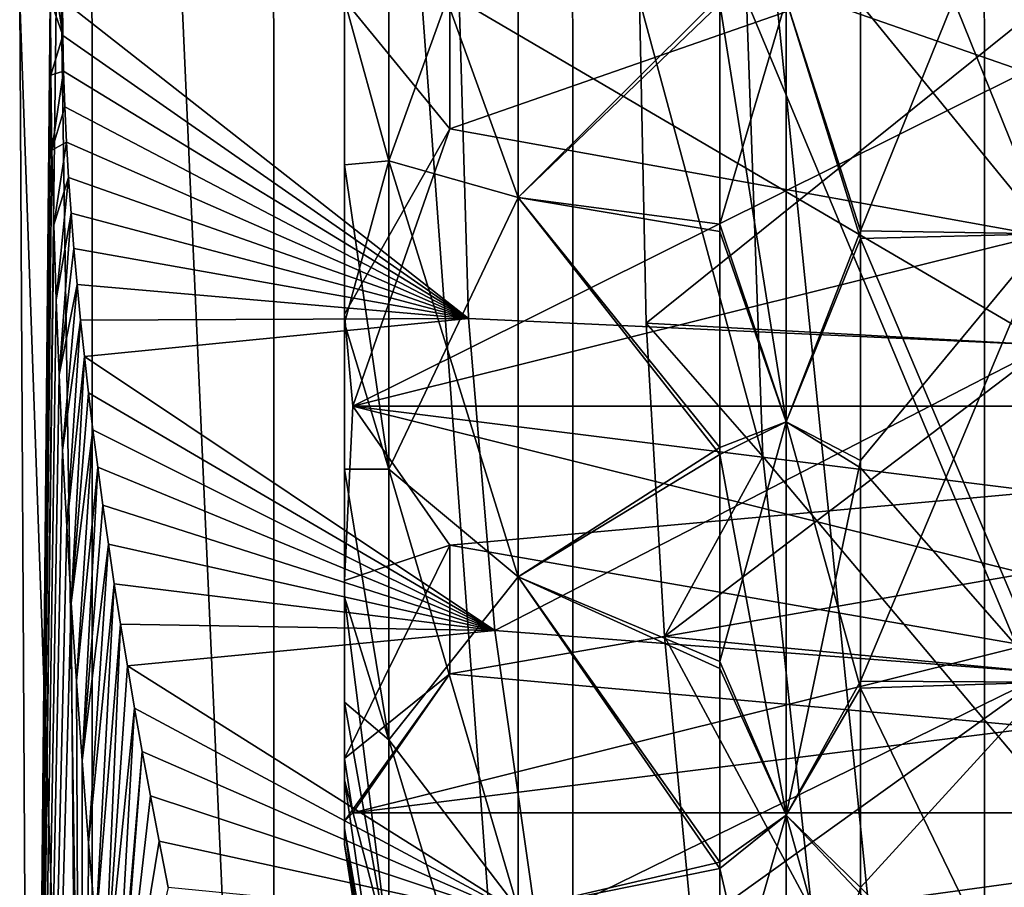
# Model space of a CAD drawing. Header units: metres. Extents: x -62 to 150, y -92 to 92.
# Tile 300 of 656: x -15.19 to -13.09, y -1.89 to -0.04. Entities that reach past the tile are written whole.
import ezdxf

# ---------------------------------------------------------------- set-up
doc = ezdxf.new("R2010")
doc.units = ezdxf.units.M
doc.layers.add('solid_500615', color=7, linetype='CONTINUOUS')

msp = doc.modelspace()

# ---------------------------------------------------------------- linework, layer by layer
at = {"layer": 'solid_500615'}
for points in [[(-15.167284, -4.365465), (-15.192, 0), (-15.061986, 4.287669, -1.791527)], [(-15.037526, -4.365465, 1.979728), (-15.168158, 4.287668), (-15.192, 0)], [(-15.038392, 4.287668, 1.979842), (-15.168158, 4.287668), (-15.037526, -4.365465, 1.979728)], [(-15.12563, 0.152616, -1.418181), (-15.167284, -4.365465), (-15.061986, 4.287669, -1.791527)], [(-15.038392, 4.287668, 1.979842), (-15.037526, -4.365465, 1.979728), (-14.650472, -4.365465, 3.925582)], [(-14.651315, 4.287668, 3.925808), (-15.038392, 4.287668, 1.979842), (-14.650472, -4.365465, 3.925582)], [(-14.651315, 4.287668, 3.925808), (-14.650472, -4.365465, 3.925582), (-14.012744, -4.365465, 5.804268)], [(-14.01355, 4.287668, 5.804603), (-14.651315, 4.287668, 3.925808), (-14.012744, -4.365465, 5.804268)], [(-14.01355, 4.287668, 5.804603), (-14.012744, -4.365465, 5.804268), (-13.135254, -4.365465, 7.583642)], [(-13.136009, 4.287668, 7.584079), (-14.01355, 4.287668, 5.804603), (-13.135254, -4.365465, 7.583642)], [(-13.136009, 4.287668, 7.584079), (-13.135254, -4.365465, 7.583642), (-12.033015, -4.365465, 9.233257)], [(-12.033709, 4.287668, 9.233789), (-13.136009, 4.287668, 7.584079), (-12.033015, -4.365465, 9.233257)], [(-11, 0.866025, -20.5), (-11, 0, -20.5), (-14.482051, -0.866025, -20.5)], [(-11, 0.866025, -20.5), (-14.482051, -0.866025, -20.5), (-14.274856, -0.274328, -20.5)], [(-11, -0.866025, -23.5), (-11, 0, -23.5), (-14.482051, 0.866025, -23.5)], [(-11, -0.866025, -23.5), (-14.482051, 0.866025, -23.5), (-14.274856, 0.274328, -23.5)], [(-11, 0.866025, -20.5), (-14.274856, -0.274328, -20.5), (-14.274856, 0.274329, -20.5)], [(-13.4, -0.491871, -18.534735), (-13, -0.498102, -18.535625), (-13, 0.498102, -18.535625)], [(-13.4, 0.008179, -18.50001), (-13.4, -0.491871, -18.534735), (-13, 0.498102, -18.535625)], [(-13.4, 0.491871, -25.465265), (-13, 0.498102, -25.464375), (-13, -0.498102, -25.464375)], [(-13.4, -0.008179, -25.49999), (-13.4, 0.491871, -25.465265), (-13, -0.498102, -25.464375)], [(-14.405404, -0.342667, -19.616697), (-14.129849, -0.421129, -19.070986), (-14.129849, 0.421129, -19.070986)], [(-14.405404, -0.342667, -19.616697), (-14.129849, 0.421129, -19.070986), (-14.405404, 0.342667, -19.616697)], [(-14.405404, 0.342667, -24.383303), (-14.129849, 0.421129, -24.929014), (-14.129849, -0.421129, -24.929014)], [(-14.129849, 0.421129, -19.070986), (-14.129849, -0.421129, -19.070986), (-13.7, 0.007945, -18.60001)], [(-14.129849, -0.421129, -24.929014), (-14.129849, 0.421129, -24.929014), (-13.7, -0.007945, -25.39999)], [(-14.5, -0.351265, -20.234631), (-14.5, 0.351265, -20.234631), (-14.5, 0, -20.250031)], [(-14.5, 0.351265, -23.765369), (-14.5, -0.351265, -23.765369), (-14.5, 0, -23.749969)], [(-14.5, 0.351265, -23.765369), (-14.5, 0, -23.799969), (-14.5, -0.351265, -23.765369)], [(-14.5, -0.351265, -20.234631), (-14.5, 0, -20.200031), (-14.5, 0.351265, -20.234631)], [(-14.405404, 0.342667, -24.383303), (-14.405404, -0.342667, -24.383303), (-14.5, 0, -23.799969)], [(-14.405404, -0.342667, -19.616697), (-14.405404, 0.342667, -19.616697), (-14.5, 0, -20.200031)], [(-14.405404, 0.342667, -24.383303), (-14.129849, -0.421129, -24.929014), (-14.405404, -0.342667, -24.383303)], [(-14.5, 0, -20.250031), (-14.274856, 0.274329, -20.5), (-14.274856, -0.274328, -20.5)], [(-14.274856, -0.274329, -23.5), (-14.274856, 0.274328, -23.5), (-14.5, 0, -23.749969)], [(-11, -0.866025, -23.5), (-14.274856, 0.274328, -23.5), (-14.274856, -0.274329, -23.5)], [(-15.12563, 0.152616, -1.418181), (-15.126403, 0, -1.410248), (-15.167284, -4.365465)], [(-15.037526, -4.365465, 1.979728), (-15.192, 0), (-15.167284, -4.365465)], [(-15.126403, 0, -1.410248), (-15.125581, -0.16001, -1.418683), (-15.167284, -4.365465)], [(-15.111612, 0.000035, -1.589075), (-15.099974, -0.075882, -1.775757), (-15.126403, 0, -1.410248)], [(-15.126403, 0, -1.410248), (-15.099974, -0.075882, -1.775757), (-15.125581, -0.16001, -1.418683)], [(-15.111612, 0.000035, -1.589075), (-15.100552, 0, -1.768205), (-15.099974, -0.075882, -1.775757)], [(-13, -0.735536, -18.323118), (-14.255485, 0, -18.25), (-13, 0, -18.25)], [(-14.129849, -0.421129, -19.070986), (-13.7, -0.477817, -18.633743), (-13.7, 0.007945, -18.60001)], [(-13.870939, 0, -25.75), (-13.642684, 0, -30.20178), (-13.607924, -0.973258, -30.20178)], [(-13.856423, -0.688945, -25.686171), (-13.870939, 0, -25.75), (-13.607924, -0.973258, -30.20178)], [(-13, 0, -25.75), (-13.870939, 0, -25.75), (-13.856423, -0.688945, -25.686171)], [(-13, 0, -25.75), (-13.856423, -0.688945, -25.686171), (-13, -0.735536, -25.676882)], [(-13.558114, 0, -18.525658), (-13.7, 0.007945, -18.60001), (-13.7, -0.477817, -18.633743)], [(-13.558114, -0.899226, -25.355957), (-13.7, -0.007945, -25.39999), (-13.558114, 0, -25.474342)], [(-13.642684, 0, -30.20178), (-13, 0, -33), (-12.866927, -1.854156, -33)], [(-13.558114, 0, -18.525658), (-13.4, -0.491871, -18.534735), (-13.4, 0.008179, -18.50001)], [(-13.558114, 0, -25.474342), (-13.4, -0.008179, -25.49999), (-13.4, -0.508, -25.462938)], [(-13.558114, -0.899226, -25.355957), (-13.558114, 0, -25.474342), (-13.4, -0.508, -25.462938)], [(-14.235595, -0.678818, -18.311951), (-15.100552, 0, -1.768205), (-14.255485, 0, -18.25)], [(-14.235595, -0.678818, -18.311951), (-15.099974, -0.075882, -1.775757), (-15.100552, 0, -1.768205)], [(-14.5, -0.669794, -20.383257), (-14.5, 0, -20.250031), (-14.274856, -0.274328, -20.5)], [(-14.5, -0.688931, -20.337065), (-14.5, 0, -20.250031), (-14.5, -0.669794, -20.383257)], [(-14.5, -0.688931, -20.337065), (-14.5, -0.351265, -20.234631), (-14.5, 0, -20.250031)], [(-14.5, -0.688931, -23.662935), (-14.5, -0.669794, -23.616743), (-14.5, 0, -23.749969)], [(-14.274856, -0.274329, -23.5), (-14.5, 0, -23.749969), (-14.5, -0.669794, -23.616743)], [(-14.5, -0.351265, -23.765369), (-14.5, -0.688931, -23.662935), (-14.5, 0, -23.749969)], [(-14.405404, -0.342667, -24.383303), (-14.5, -0.351265, -23.765369), (-14.5, 0, -23.799969)], [(-14.405404, -0.342667, -19.616697), (-14.5, 0, -20.200031), (-14.5, -0.351265, -20.234631)], [(-11, -0.866025, -20.5), (-14.482051, -0.866025, -20.5), (-11, 0, -20.5)], [(-13, -0.735536, -18.323118), (-14.235595, -0.678818, -18.311951), (-14.255485, 0, -18.25)], [(-14.129849, -0.421129, -24.929014), (-13.7, -0.007945, -25.39999), (-13.7, -0.493486, -25.363997)], [(-13.558114, 0, -18.525658), (-13.7, -0.477817, -18.633743), (-13.558114, -0.899226, -18.644043)], [(-13.558114, -0.899226, -25.355957), (-13.7, -0.493486, -25.363997), (-13.7, -0.007945, -25.39999)], [(-13.642684, 0, -30.20178), (-12.866927, -1.854156, -33), (-13.607924, -0.973258, -30.20178)], [(-13.558114, 0, -18.525658), (-13.558114, -0.899226, -18.644043), (-13.4, -0.491871, -18.534735)], [(-13.4, -0.508, -25.462938), (-13.4, -0.008179, -25.49999), (-13, -0.498102, -25.464375)], [(-15.125581, -0.16001, -1.418683), (-15.099974, -0.075882, -1.775757), (-15.098413, -0.151696, -1.795028)], [(-14.235595, -0.678818, -18.311951), (-15.098413, -0.151696, -1.795028), (-15.099974, -0.075882, -1.775757)], [(-15.125581, -0.16001, -1.418683), (-15.123339, -0.319798, -1.441335), (-15.167284, -4.365465)], [(-15.125581, -0.16001, -1.418683), (-15.098413, -0.151696, -1.795028), (-15.123339, -0.319798, -1.441335)], [(-15.123339, -0.319798, -1.441335), (-15.098413, -0.151696, -1.795028), (-15.095857, -0.227413, -1.82636)], [(-14.235595, -0.678818, -18.311951), (-15.095857, -0.227413, -1.82636), (-15.098413, -0.151696, -1.795028)], [(-15.123339, -0.319798, -1.441335), (-15.095857, -0.227413, -1.82636), (-15.09229, -0.303007, -1.870008)], [(-14.235595, -0.678818, -18.311951), (-15.09229, -0.303007, -1.870008), (-15.095857, -0.227413, -1.82636)], [(-14.5, -0.669794, -20.383257), (-14.274856, -0.274328, -20.5), (-14.482051, -0.866025, -20.5)], [(-14.274856, -0.274329, -23.5), (-14.5, -0.669794, -23.616743), (-14.482051, -0.866025, -23.5)], [(-11, -0.866025, -23.5), (-14.274856, -0.274329, -23.5), (-14.482051, -0.866025, -23.5)], [(-15.123339, -0.319798, -1.441335), (-15.09229, -0.303007, -1.870008), (-15.119548, -0.479274, -1.478881)], [(-15.119548, -0.479274, -1.478881), (-15.09229, -0.303007, -1.870008), (-15.087874, -0.378638, -1.9228)], [(-14.235595, -0.678818, -18.311951), (-15.087874, -0.378638, -1.9228), (-15.09229, -0.303007, -1.870008)], [(-15.123339, -0.319798, -1.441335), (-15.119548, -0.479274, -1.478881), (-15.167284, -4.365465)], [(-14.405404, -0.342667, -24.383303), (-14.405404, -1.000241, -24.190222), (-14.5, -0.351265, -23.765369)], [(-14.405404, -0.342667, -19.616697), (-14.5, -0.351265, -20.234631), (-14.5, -0.688931, -20.337065)], [(-14.405404, -1.000241, -19.809778), (-14.405404, -0.342667, -19.616697), (-14.5, -0.688931, -20.337065)], [(-14.405404, -1.000241, -24.190222), (-14.5, -0.688931, -23.662935), (-14.5, -0.351265, -23.765369)], [(-14.405404, -1.000241, -19.809778), (-14.129849, -0.421129, -19.070986), (-14.405404, -0.342667, -19.616697)], [(-14.405404, -0.342667, -24.383303), (-14.129849, -0.421129, -24.929014), (-14.129849, -1.229268, -24.691723)], [(-14.405404, -0.342667, -24.383303), (-14.129849, -1.229268, -24.691723), (-14.405404, -1.000241, -24.190222)], [(-15.119548, -0.479274, -1.478881), (-15.087874, -0.378638, -1.9228), (-15.114468, -0.638919, -1.527625)], [(-15.114468, -0.638919, -1.527625), (-15.087874, -0.378638, -1.9228), (-15.082623, -0.454256, -1.98447)], [(-14.235595, -0.678818, -18.311951), (-15.082623, -0.454256, -1.98447), (-15.087874, -0.378638, -1.9228)], [(-14.405404, -1.000241, -19.809778), (-14.129849, -1.229268, -19.308277), (-14.129849, -0.421129, -19.070986)], [(-14.129849, -0.421129, -19.070986), (-13.7, -0.953748, -18.736509), (-13.7, -0.477817, -18.633743)], [(-14.129849, -0.421129, -19.070986), (-14.129849, -1.229268, -19.308277), (-13.7, -0.953748, -18.736509)], [(-14.129849, -0.421129, -24.929014), (-13.7, -0.493486, -25.363997), (-13.7, -0.968966, -25.259005)], [(-14.129849, -1.229268, -24.691723), (-14.129849, -0.421129, -24.929014), (-13.7, -0.968966, -25.259005)], [(-15.114468, -0.638919, -1.527625), (-15.082623, -0.454256, -1.98447), (-15.108062, -0.79881, -1.586877)], [(-15.108062, -0.79881, -1.586877), (-15.082623, -0.454256, -1.98447), (-15.076578, -0.530016, -2.054109)], [(-14.235595, -0.678818, -18.311951), (-15.076578, -0.530016, -2.054109), (-15.082623, -0.454256, -1.98447)], [(-15.119548, -0.479274, -1.478881), (-15.114468, -0.638919, -1.527625), (-15.167284, -4.365465)], [(-13.558114, -0.899226, -18.644043), (-13.7, -0.477817, -18.633743), (-13.7, -0.953748, -18.736509)], [(-13.558114, -0.899226, -25.355957), (-13.7, -0.968966, -25.259005), (-13.7, -0.493486, -25.363997)], [(-13.558114, -0.899226, -18.644043), (-13.4, -0.981799, -18.640526), (-13.4, -0.491871, -18.534735)], [(-13.4, -0.491871, -18.534735), (-13.4, -0.981799, -18.640526), (-13, -0.498102, -18.535625)], [(-13.4, -1.451622, -18.815224), (-13, -1.453953, -18.816288), (-13, -0.498102, -18.535625)], [(-13.4, -0.981799, -18.640526), (-13.4, -1.451622, -18.815224), (-13, -0.498102, -18.535625)], [(-13.4, -0.508, -25.462938), (-13, -0.498102, -25.464375), (-13, -1.453953, -25.183712)], [(-13.558114, -0.899226, -25.355957), (-13.4, -0.508, -25.462938), (-13.4, -0.997465, -25.354856)], [(-13.4, -0.997465, -25.354856), (-13.4, -0.508, -25.462938), (-13, -1.453953, -25.183712)], [(-15.108062, -0.79881, -1.586877), (-15.076578, -0.530016, -2.054109), (-15.069835, -0.606148, -2.129621)], [(-14.235595, -0.678818, -18.311951), (-15.069835, -0.606148, -2.129621), (-15.076578, -0.530016, -2.054109)], [(-15.108062, -0.79881, -1.586877), (-15.069835, -0.606148, -2.129621), (-15.100543, -0.959557, -1.653539)], [(-15.100543, -0.959557, -1.653539), (-15.069835, -0.606148, -2.129621), (-15.06236, -0.682577, -2.211586)], [(-14.235595, -0.678818, -18.311951), (-15.06236, -0.682577, -2.211586), (-15.069835, -0.606148, -2.129621)], [(-15.114468, -0.638919, -1.527625), (-15.108062, -0.79881, -1.586877), (-15.167284, -4.365465)], [(-14.5, -1.237337, -20.762487), (-14.5, -0.669794, -20.383257), (-14.482051, -0.866025, -20.5)], [(-14.5, -0.999968, -20.503317), (-14.5, -0.669794, -20.383257), (-14.5, -1.237337, -20.762487)], [(-14.5, -0.999968, -20.503317), (-14.5, -0.688931, -20.337065), (-14.5, -0.669794, -20.383257)], [(-14.5, -1.27269, -23.272869), (-14.5, -1.237337, -23.237513), (-14.5, -0.669794, -23.616743)], [(-14.482051, -0.866025, -23.5), (-14.5, -0.669794, -23.616743), (-14.5, -1.237337, -23.237513)], [(-14.5, -0.999968, -23.496683), (-14.5, -1.27269, -23.272869), (-14.5, -0.669794, -23.616743)], [(-14.5, -0.688931, -23.662935), (-14.5, -0.999968, -23.496683), (-14.5, -0.669794, -23.616743)], [(-15.100543, -0.959557, -1.653539), (-15.06236, -0.682577, -2.211586), (-15.091841, -1.121353, -1.727328)], [(-15.091841, -1.121353, -1.727328), (-15.06236, -0.682577, -2.211586), (-15.054213, -0.759657, -2.298385)], [(-14.235595, -0.678818, -18.311951), (-15.054213, -0.759657, -2.298385), (-15.06236, -0.682577, -2.211586)], [(-14.235595, -0.678818, -18.311951), (-14.178904, -1.343857, -18.499065), (-15.054213, -0.759657, -2.298385)], [(-14.405404, -1.000241, -24.190222), (-14.5, -0.999968, -23.496683), (-14.5, -0.688931, -23.662935)], [(-14.405404, -1.000241, -19.809778), (-14.5, -0.688931, -20.337065), (-14.5, -0.999968, -20.503317)], [(-13, -0.735536, -18.323118), (-14.178904, -1.343857, -18.499065), (-14.235595, -0.678818, -18.311951)], [(-13.817401, -1.35636, -25.496111), (-13.856423, -0.688945, -25.686171), (-13.607924, -0.973258, -30.20178)], [(-13, -0.735536, -25.676882), (-13.856423, -0.688945, -25.686171), (-13.817401, -1.35636, -25.496111)], [(-13, -1.434074, -18.535595), (-14.178904, -1.343857, -18.499065), (-13, -0.735536, -18.323118)], [(-13, -0.735536, -25.676882), (-13.817401, -1.35636, -25.496111), (-13, -1.434074, -25.464405)], [(-15.091841, -1.121353, -1.727328), (-15.054213, -0.759657, -2.298385), (-15.082032, -1.285124, -1.806679)], [(-15.082032, -1.285124, -1.806679), (-15.054213, -0.759657, -2.298385), (-15.045401, -0.837267, -2.389824)], [(-14.178904, -1.343857, -18.499065), (-15.045401, -0.837267, -2.389824), (-15.054213, -0.759657, -2.298385)], [(-15.108062, -0.79881, -1.586877), (-15.100543, -0.959557, -1.653539), (-15.167284, -4.365465)], [(-15.082032, -1.285124, -1.806679), (-15.045401, -0.837267, -2.389824), (-15.03589, -0.915814, -2.485881)], [(-14.178904, -1.343857, -18.499065), (-15.03589, -0.915814, -2.485881), (-15.045401, -0.837267, -2.389824)], [(-14.5, -1.237337, -20.762487), (-14.482051, -0.866025, -20.5), (-14.274873, -1.161826, -21.012342)], [(-14.274873, -1.161827, -22.987658), (-14.482051, -0.866025, -23.5), (-14.5, -1.237337, -23.237513)], [(-11, -0.866025, -20.5), (-11, -1.299038, -21.25), (-14.482051, -1.732051, -22)], [(-11, -0.866025, -20.5), (-14.482051, -1.732051, -22), (-14.274873, -1.43625, -21.487658)], [(-11, -0.866025, -20.5), (-14.274873, -1.161826, -21.012342), (-14.482051, -0.866025, -20.5)], [(-11, -0.866025, -23.5), (-14.482051, -0.866025, -23.5), (-11, -1.299038, -22.75)], [(-11, -1.732051, -22), (-11, -1.299038, -22.75), (-14.482051, -0.866025, -23.5)], [(-11, -1.732051, -22), (-14.482051, -0.866025, -23.5), (-14.274873, -1.161827, -22.987658)], [(-11, -0.866025, -20.5), (-14.274873, -1.43625, -21.487658), (-14.274873, -1.161826, -21.012342)], [(-13.558114, -0.899226, -18.644043), (-13.7, -0.953748, -18.736509), (-13.7, -1.410147, -18.906218)], [(-13.558114, -0.899226, -18.644043), (-13.7, -1.410147, -18.906218), (-13.558114, -1.737171, -18.991133)], [(-13.558114, -1.737171, -25.008867), (-13.7, -0.968966, -25.259005), (-13.558114, -0.899226, -25.355957)], [(-13.558114, -0.899226, -18.644043), (-13.558114, -1.737171, -18.991133), (-13.4, -0.981799, -18.640526)], [(-13.558114, -0.899226, -25.355957), (-13.4, -0.997465, -25.354856), (-13.4, -1.466389, -25.178003)], [(-13.558114, -1.737171, -25.008867), (-13.558114, -0.899226, -25.355957), (-13.4, -1.466389, -25.178003)], [(-15.082032, -1.285124, -1.806679), (-15.03589, -0.915814, -2.485881), (-15.07102, -1.451503, -1.891614)], [(-15.07102, -1.451503, -1.891614), (-15.03589, -0.915814, -2.485881), (-15.025655, -0.995715, -2.586195)], [(-14.178904, -1.343857, -18.499065), (-15.025655, -0.995715, -2.586195), (-15.03589, -0.915814, -2.485881)], [(-15.100543, -0.959557, -1.653539), (-15.091841, -1.121353, -1.727328), (-15.167284, -4.365465)], [(-14.129849, -1.229268, -19.308277), (-13.7, -1.410147, -18.906218), (-13.7, -0.953748, -18.736509)], [(-14.129849, -1.229268, -24.691723), (-13.7, -0.968966, -25.259005), (-13.7, -1.424492, -25.087202)], [(-13.817401, -1.35636, -25.496111), (-13.607924, -0.973258, -30.20178), (-13.503821, -1.941556, -30.20178)], [(-13.558114, -1.737171, -25.008867), (-13.7, -1.424492, -25.087202), (-13.7, -0.968966, -25.259005)], [(-13.607924, -0.973258, -30.20178), (-12.866927, -1.854156, -33), (-13.503821, -1.941556, -30.20178)], [(-13.558114, -1.737171, -18.991133), (-13.4, -1.451622, -18.815224), (-13.4, -0.981799, -18.640526)], [(-15.07102, -1.451503, -1.891614), (-15.025655, -0.995715, -2.586195), (-15.058757, -1.621828, -1.981687)], [(-15.058757, -1.621828, -1.981687), (-15.025655, -0.995715, -2.586195), (-15.014676, -1.076853, -2.690886)], [(-14.178904, -1.343857, -18.499065), (-15.014676, -1.076853, -2.690886), (-15.025655, -0.995715, -2.586195)], [(-14.5, -1.27269, -20.727131), (-14.5, -0.999968, -20.503317), (-14.5, -1.237337, -20.762487)], [(-14.405404, -1.576781, -23.819702), (-14.5, -1.27269, -23.272869), (-14.5, -0.999968, -23.496683)], [(-14.405404, -1.000241, -24.190222), (-14.405404, -1.576781, -23.819702), (-14.5, -0.999968, -23.496683)], [(-14.405404, -1.576781, -20.180298), (-14.5, -0.999968, -20.503317), (-14.5, -1.27269, -20.727131)], [(-14.405404, -1.576781, -20.180298), (-14.405404, -1.000241, -19.809778), (-14.5, -0.999968, -20.503317)], [(-14.405404, -1.576781, -20.180298), (-14.129849, -1.229268, -19.308277), (-14.405404, -1.000241, -19.809778)], [(-14.405404, -1.000241, -24.190222), (-14.129849, -1.229268, -24.691723), (-14.129849, -1.93782, -24.236364)], [(-14.405404, -1.000241, -24.190222), (-14.129849, -1.93782, -24.236364), (-14.405404, -1.576781, -23.819702)], [(-13.4, -1.466389, -25.178003), (-13.4, -0.997465, -25.354856), (-13, -1.453953, -25.183712)], [(-15.058757, -1.621828, -1.981687), (-15.014676, -1.076853, -2.690886), (-15.0029, -1.159716, -2.79985)], [(-14.178904, -1.343857, -18.499065), (-15.0029, -1.159716, -2.79985), (-15.014676, -1.076853, -2.690886)], [(-15.091841, -1.121353, -1.727328), (-15.082032, -1.285124, -1.806679), (-15.167284, -4.365465)], [(-15.058757, -1.621828, -1.981687), (-15.0029, -1.159716, -2.79985), (-15.045131, -1.796673, -2.076949)], [(-15.045131, -1.796673, -2.076949), (-15.0029, -1.159716, -2.79985), (-14.990299, -1.244253, -2.913102)], [(-14.178904, -1.343857, -18.499065), (-14.990299, -1.244253, -2.913102), (-15.0029, -1.159716, -2.79985)], [(-14.5, -1.616794, -21.330385), (-14.274873, -1.161826, -21.012342), (-14.274873, -1.43625, -21.487658)], [(-14.5, -1.616794, -21.330385), (-14.5, -1.237337, -20.762487), (-14.274873, -1.161826, -21.012342)], [(-14.274873, -1.161827, -22.987658), (-14.5, -1.237337, -23.237513), (-14.5, -1.616794, -22.669615)], [(-14.274873, -1.43625, -22.512342), (-14.274873, -1.161827, -22.987658), (-14.5, -1.616794, -22.669615)], [(-11, -1.732051, -22), (-14.274873, -1.161827, -22.987658), (-14.274873, -1.43625, -22.512342)], [(-14.5, -1.496597, -20.999956), (-14.5, -1.237337, -20.762487), (-14.5, -1.616794, -21.330385)], [(-14.5, -1.496597, -20.999956), (-14.5, -1.27269, -20.727131), (-14.5, -1.237337, -20.762487)], [(-14.5, -1.662988, -22.688745), (-14.5, -1.616794, -22.669615), (-14.5, -1.237337, -23.237513)], [(-14.5, -1.496597, -23.000044), (-14.5, -1.662988, -22.688745), (-14.5, -1.237337, -23.237513)], [(-14.5, -1.27269, -23.272869), (-14.5, -1.496597, -23.000044), (-14.5, -1.237337, -23.237513)], [(-14.405404, -1.576781, -20.180298), (-14.129849, -1.93782, -19.763636), (-14.129849, -1.229268, -19.308277)], [(-14.129849, -1.229268, -19.308277), (-13.7, -1.837619, -19.139378), (-13.7, -1.410147, -18.906218)], [(-14.129849, -1.229268, -19.308277), (-14.129849, -1.93782, -19.763636), (-13.7, -1.837619, -19.139378)], [(-14.129849, -1.229268, -24.691723), (-13.7, -1.424492, -25.087202), (-13.7, -1.850887, -24.852055)], [(-14.129849, -1.93782, -24.236364), (-14.129849, -1.229268, -24.691723), (-13.7, -1.850887, -24.852055)], [(-15.045131, -1.796673, -2.076949), (-14.990299, -1.244253, -2.913102), (-15.030039, -1.976648, -2.177351)], [(-15.030039, -1.976648, -2.177351), (-14.990299, -1.244253, -2.913102), (-14.976831, -1.330628, -3.030587)], [(-14.178904, -1.343857, -18.499065), (-14.976831, -1.330628, -3.030587), (-14.990299, -1.244253, -2.913102)], [(-14.405404, -2.025579, -23.301762), (-14.5, -1.496597, -23.000044), (-14.5, -1.27269, -23.272869)], [(-14.405404, -1.576781, -23.819702), (-14.405404, -2.025579, -23.301762), (-14.5, -1.27269, -23.272869)], [(-14.405404, -1.576781, -20.180298), (-14.5, -1.27269, -20.727131), (-14.5, -1.496597, -20.999956)], [(-15.082032, -1.285124, -1.806679), (-15.05819, -4.365467, -1.815877), (-15.167284, -4.365465)], [(-15.082032, -1.285124, -1.806679), (-15.07102, -1.451503, -1.891614), (-15.05819, -4.365467, -1.815877)], [(-11, -1.732051, -22), (-14.482051, -1.732051, -22), (-11, -1.299038, -21.25)], [(-15.030039, -1.976648, -2.177351), (-14.976831, -1.330628, -3.030587), (-15.013371, -2.162274, -2.282835)], [(-15.013371, -2.162274, -2.282835), (-14.976831, -1.330628, -3.030587), (-14.96245, -1.418997, -3.152277)], [(-14.178904, -1.343857, -18.499065), (-14.96245, -1.418997, -3.152277), (-14.976831, -1.330628, -3.030587)], [(-14.178904, -1.343857, -18.499065), (-14.090431, -1.968402, -18.808151), (-14.96245, -1.418997, -3.152277)], [(-13, -1.434074, -18.535595), (-14.090431, -1.968402, -18.808151), (-14.178904, -1.343857, -18.499065)], [(-13.758726, -1.978517, -25.185589), (-13.817401, -1.35636, -25.496111), (-13.503821, -1.941556, -30.20178)], [(-13, -1.434074, -25.464405), (-13.817401, -1.35636, -25.496111), (-13.758726, -1.978517, -25.185589)], [(-15.013371, -2.162274, -2.282835), (-14.96245, -1.418997, -3.152277), (-14.947123, -1.509303, -3.278162)], [(-14.090431, -1.968402, -18.808151), (-14.947123, -1.509303, -3.278162), (-14.96245, -1.418997, -3.152277)], [(-13.558114, -1.737171, -18.991133), (-13.7, -1.410147, -18.906218), (-13.7, -1.837619, -19.139378)], [(-13.558114, -1.737171, -25.008867), (-13.7, -1.850887, -24.852055), (-13.7, -1.424492, -25.087202)], [(-14.5, -1.616794, -21.330385), (-14.274873, -1.43625, -21.487658), (-14.482051, -1.732051, -22)], [(-14.274873, -1.43625, -22.512342), (-14.5, -1.75, -22), (-14.482051, -1.732051, -22)], [(-14.274873, -1.43625, -22.512342), (-14.5, -1.616794, -22.669615), (-14.5, -1.75, -22)], [(-11, -1.732051, -22), (-14.274873, -1.43625, -22.512342), (-14.482051, -1.732051, -22)], [(-13, -2.082751, -18.881601), (-14.090431, -1.968402, -18.808151), (-13, -1.434074, -18.535595)], [(-13, -1.434074, -25.464405), (-13.758726, -1.978517, -25.185589), (-13, -2.082751, -25.118399)], [(-15.07102, -1.451503, -1.891614), (-15.058757, -1.621828, -1.981687), (-15.05819, -4.365467, -1.815877)], [(-13.558114, -1.737171, -18.991133), (-13.4, -1.891666, -19.055243), (-13.4, -1.451622, -18.815224)], [(-13.558114, -1.737171, -25.008867), (-13.4, -1.466389, -25.178003), (-13.4, -1.905324, -24.93594)], [(-13.4, -1.451622, -18.815224), (-13.4, -1.891666, -19.055243), (-13, -1.453953, -18.816288)], [(-13.4, -1.891666, -19.055243), (-13, -2.292012, -19.354876), (-13, -1.453953, -18.816288)], [(-13.4, -1.466389, -25.178003), (-13, -1.453953, -25.183712), (-13, -2.292012, -24.645124)], [(-13.4, -1.905324, -24.93594), (-13.4, -1.466389, -25.178003), (-13, -2.292012, -24.645124)], [(-15.013371, -2.162274, -2.282835), (-14.947123, -1.509303, -3.278162), (-14.995012, -2.353744, -2.393371)], [(-14.995012, -2.353744, -2.393371), (-14.947123, -1.509303, -3.278162), (-14.930802, -1.601695, -3.408133)], [(-14.090431, -1.968402, -18.808151), (-14.930802, -1.601695, -3.408133), (-14.947123, -1.509303, -3.278162)], [(-14.5, -1.662988, -21.311255), (-14.5, -1.496597, -20.999956), (-14.5, -1.616794, -21.330385)], [(-14.405404, -2.025579, -23.301762), (-14.5, -1.662988, -22.688745), (-14.5, -1.496597, -23.000044)], [(-14.405404, -2.025579, -20.698238), (-14.5, -1.496597, -20.999956), (-14.5, -1.662988, -21.311255)], [(-14.405404, -2.025579, -20.698238), (-14.405404, -1.576781, -20.180298), (-14.5, -1.496597, -20.999956)], [(-14.405404, -2.025579, -20.698238), (-14.129849, -1.93782, -19.763636), (-14.405404, -1.576781, -20.180298)], [(-14.405404, -1.576781, -23.819702), (-14.129849, -1.93782, -24.236364), (-14.129849, -2.489382, -23.599829)], [(-14.405404, -1.576781, -23.819702), (-14.129849, -2.489382, -23.599829), (-14.405404, -2.025579, -23.301762)], [(-14.995012, -2.353744, -2.393371), (-14.930802, -1.601695, -3.408133), (-14.991949, -2.384551, -2.41129)], [(-14.991949, -2.384551, -2.41129), (-14.930802, -1.601695, -3.408133), (-14.913451, -1.696129, -3.542213)], [(-14.090431, -1.968402, -18.808151), (-14.913451, -1.696129, -3.542213), (-14.930802, -1.601695, -3.408133)], [(-15.058757, -1.621828, -1.981687), (-15.045131, -1.796673, -2.076949), (-15.05819, -4.365467, -1.815877)], [(-14.5, -1.75, -22), (-14.5, -1.616794, -21.330385), (-14.482051, -1.732051, -22)], [(-14.5, -1.765427, -21.648966), (-14.5, -1.616794, -21.330385), (-14.5, -1.75, -22)], [(-14.5, -1.765427, -21.648966), (-14.5, -1.662988, -21.311255), (-14.5, -1.616794, -21.330385)], [(-14.5, -1.8, -22), (-14.5, -1.75, -22), (-14.5, -1.616794, -22.669615)], [(-14.5, -1.765427, -22.351034), (-14.5, -1.8, -22), (-14.5, -1.616794, -22.669615)], [(-14.5, -1.662988, -22.688745), (-14.5, -1.765427, -22.351034), (-14.5, -1.616794, -22.669615)], [(-14.405404, -2.310278, -22.678358), (-14.5, -1.765427, -22.351034), (-14.5, -1.662988, -22.688745)], [(-14.405404, -2.025579, -23.301762), (-14.405404, -2.310278, -22.678358), (-14.5, -1.662988, -22.688745)], [(-14.405404, -2.310278, -21.321642), (-14.5, -1.662988, -21.311255), (-14.5, -1.765427, -21.648966)], [(-14.405404, -2.310278, -21.321642), (-14.405404, -2.025579, -20.698238), (-14.5, -1.662988, -21.311255)], [(-14.991949, -2.384551, -2.41129), (-14.913451, -1.696129, -3.542213), (-14.89502, -1.792682, -3.680326)], [(-14.090431, -1.968402, -18.808151), (-14.89502, -1.792682, -3.680326), (-14.913451, -1.696129, -3.542213)], [(-13.558114, -1.737171, -18.991133), (-13.7, -1.837619, -19.139378), (-13.7, -2.227413, -19.431219)], [(-13.558114, -1.737171, -18.991133), (-13.7, -2.227413, -19.431219), (-13.558114, -2.456731, -19.54327)], [(-13.558114, -2.456731, -24.45673), (-13.7, -1.850887, -24.852055), (-13.558114, -1.737171, -25.008867)], [(-13.558114, -1.737171, -18.991133), (-13.558114, -2.456731, -19.54327), (-13.4, -1.891666, -19.055243)], [(-13.558114, -1.737171, -25.008867), (-13.4, -1.905324, -24.93594), (-13.4, -2.305091, -24.633734)], [(-13.558114, -2.456731, -24.45673), (-13.558114, -1.737171, -25.008867), (-13.4, -2.305091, -24.633734)], [(-14.5, -1.765427, -21.648966), (-14.5, -1.75, -22), (-14.5, -1.8, -22)], [(-14.405404, -2.407811, -22), (-14.5, -1.8, -22), (-14.5, -1.765427, -22.351034)], [(-14.405404, -2.310278, -21.321642), (-14.5, -1.765427, -21.648966), (-14.5, -1.8, -22)], [(-14.405404, -2.310278, -22.678358), (-14.405404, -2.407811, -22), (-14.5, -1.765427, -22.351034)], [(-15.045131, -1.796673, -2.076949), (-15.030039, -1.976648, -2.177351), (-15.05819, -4.365467, -1.815877)], [(-14.991949, -2.384551, -2.41129), (-14.89502, -1.792682, -3.680326), (-14.875465, -1.891376, -3.822436)], [(-14.090431, -1.968402, -18.808151), (-14.875465, -1.891376, -3.822436), (-14.89502, -1.792682, -3.680326)], [(-14.405404, -2.407811, -22), (-14.405404, -2.310278, -21.321642), (-14.5, -1.8, -22)], [(-14.129849, -1.93782, -19.763636), (-13.7, -2.227413, -19.431219), (-13.7, -1.837619, -19.139378)], [(-14.129849, -1.93782, -24.236364), (-13.7, -1.850887, -24.852055), (-13.7, -2.239231, -24.558485)], [(-13.558114, -2.456731, -24.45673), (-13.7, -2.239231, -24.558485), (-13.7, -1.850887, -24.852055)], [(-13.503821, -1.941556, -30.20178), (-12.866927, -1.854156, -33), (-12.473087, -3.662042, -33)]]:
    msp.add_3dface(points, dxfattribs=at)

doc.saveas('drawing.dxf')
